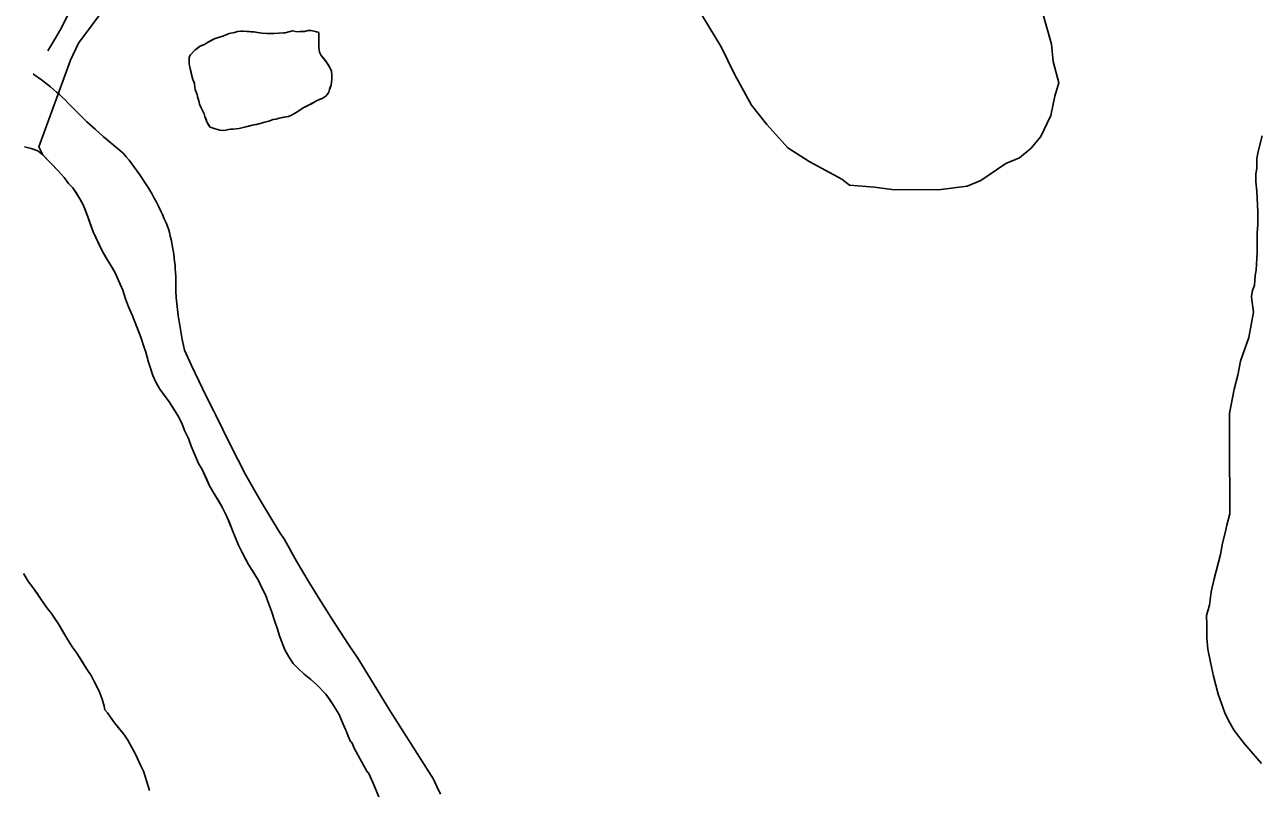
# Model space of a CAD drawing. Extents: x 3172231 to 3210228, y 940198 to 965780.
# Drawn here: x 3179496 to 3180147, y 961151 to 961554 of the extents above; entities that cross this region are included whole.
import ezdxf

# ---------------------------------------------------------------- set-up
doc = ezdxf.new("R2010")
doc.units = 0
for name, color, linetype in [('V-ROAD-CNTR', 7, 'Continuous'), ('V-SITE-VEGE', 7, 'Continuous'), ('V-TOPO-SHOR', 7, 'Continuous'), ('V-WETL-SWMP', 7, 'Continuous')]:
    doc.layers.add(name, color=color, linetype=linetype)

msp = doc.modelspace()

# ---------------------------------------------------------------- linework, layer by layer
at = {"layer": 'V-ROAD-CNTR'}
for points in [[(3179524.63, 961571.169), (3179515.337, 961552.745), (3179515.063, 961552.219), (3179511.954, 961546.765), (3179508.831, 961541.497), (3179507.785, 961539.801)], [(3179499.939, 961527.544), (3179501.036, 961526.804), (3179502.712, 961525.632), (3179504.367, 961524.432), (3179506.001, 961523.203), (3179507.615, 961521.946), (3179509.204, 961520.66), (3179510.771, 961519.347), (3179512.317, 961518.006), (3179513.836, 961516.64), (3179515.334, 961515.247), (3179516.806, 961513.828), (3179518.254, 961512.382), (3179519.675, 961510.913), (3179520.161, 961510.401), (3179520.161, 961510.401), (3179524.251, 961506.342), (3179528.412, 961502.357), (3179532.641, 961498.445), (3179536.94, 961494.605), (3179547.538, 961485.69), (3179549.089, 961483.849), (3179550.606, 961481.979), (3179552.091, 961480.085), (3179553.543, 961478.166), (3179554.96, 961476.22), (3179556.345, 961474.25), (3179557.694, 961472.257), (3179559.009, 961470.24), (3179560.287, 961468.202), (3179561.53, 961466.14), (3179562.737, 961464.057), (3179563.908, 961461.954), (3179565.041, 961459.83), (3179566.138, 961457.688), (3179567.197, 961455.525), (3179568.217, 961453.346), (3179569.2, 961451.149), (3179570.144, 961448.935), (3179571.049, 961446.705), (3179571.42, 961445.754), (3179571.42, 961445.754), (3179571.916, 961443.88), (3179572.377, 961441.996), (3179572.805, 961440.106), (3179573.2, 961438.207), (3179573.56, 961436.303), (3179573.89, 961434.392), (3179574.185, 961432.475), (3179574.447, 961430.554), (3179574.674, 961428.629), (3179574.869, 961426.7), (3179575.031, 961424.766), (3179575.158, 961422.833), (3179575.252, 961420.896), (3179575.311, 961418.958), (3179575.336, 961417.019), (3179575.328, 961415.079), (3179575.287, 961413.142), (3179575.276, 961412.843), (3179575.276, 961412.843), (3179575.512, 961409.638), (3179575.803, 961406.437), (3179576.149, 961403.242), (3179576.552, 961400.053), (3179577.009, 961396.873), (3179577.523, 961393.7), (3179578.092, 961390.538), (3179578.715, 961387.386), (3179579.393, 961384.245), (3179579.96, 961381.807), (3179579.96, 961381.807), (3179583.606, 961373.675), (3179587.39, 961365.608), (3179591.318, 961357.608), (3179595.384, 961349.678), (3179596.324, 961347.893), (3179596.324, 961347.893), (3179600.07, 961339.883), (3179603.955, 961331.939), (3179607.977, 961324.062), (3179612.136, 961316.259), (3179616.429, 961308.528), (3179620.857, 961300.873), (3179625.416, 961293.295), (3179630.103, 961285.799), (3179632.584, 961281.949), (3179632.584, 961281.949), (3179639.029, 961270.533), (3179645.672, 961259.233), (3179652.513, 961248.049)], [(3179652.513, 961248.049), (3179659.546, 961236.987), (3179666.771, 961226.049), (3179671.336, 961219.348), (3179671.336, 961219.348), (3179688.615, 961191.085), (3179706.379, 961163.124), (3179711.339, 961155.499), (3179711.339, 961155.499), (3179713.119, 961151.483), (3179714.971, 961147.498)]]:
    msp.add_lwpolyline(points, dxfattribs=at)
at = {"layer": 'V-SITE-VEGE'}
for points in [[(3179682.821, 961145.198), (3179679.464, 961153.314), (3179676.945, 961158.725), (3179676.319, 961159.348), (3179673.384, 961164.756), (3179669.614, 961171.412), (3179668.143, 961174.742), (3179667.516, 961175.365), (3179666.257, 961178.07), (3179665.206, 961180.985), (3179664.786, 961181.609), (3179663.107, 961185.771), (3179661.428, 961189.517), (3179658.075, 961195.132), (3179654.516, 961200.33), (3179649.498, 961205.317), (3179646.574, 961208.016), (3179643.02, 961210.922), (3179639.678, 961214.037), (3179637.169, 961216.53), (3179634.865, 961220.065), (3179632.77, 961223.602), (3179630.247, 961230.471), (3179628.774, 961235.05), (3179627.513, 961238.589), (3179625.827, 961244.004), (3179624.148, 961248.372), (3179622.673, 961252.743), (3179620.578, 961256.695), (3179618.899, 961260.232), (3179613.662, 961268.76), (3179610.308, 961275), (3179608.419, 961278.955), (3179602.12, 961294.356), (3179599.814, 961298.933), (3179593.108, 961310.164), (3179589.121, 961318.903), (3179587.237, 961322.022), (3179583.456, 961331.181), (3179581.986, 961335.136), (3179580.097, 961339.088), (3179578.627, 961342.834), (3179576.948, 961346.373), (3179571.713, 961354.481), (3179569.409, 961357.809), (3179566.898, 961361.139), (3179564.803, 961364.881), (3179563.122, 961368.418), (3179560.809, 961375.496), (3179559.542, 961380.702), (3179558.28, 961384.238), (3179557.017, 961388.193), (3179552.396, 961399.848), (3179550.297, 961404.637), (3179548.825, 961408.798), (3179547.352, 961413.379), (3179543.363, 961422.534), (3179536.659, 961433.767), (3179531.623, 961444.169), (3179528.887, 961452.081), (3179526.368, 961458.53), (3179524.693, 961461.653), (3179520.923, 961467.475), (3179518.623, 961469.761), (3179516.321, 961472.88), (3179513.183, 961476.411), (3179505.028, 961484.928), (3179503.027, 961489.022), (3179519.743, 961534.721), (3179523.9, 961543.858), (3179538.339, 961563.086)], [(3179850.134, 961563.338), (3179863.186, 961541.824), (3179870.191, 961527.496), (3179879.214, 961511.112), (3179887.271, 961500.85), (3179898.371, 961488.523), (3179909.514, 961481.289), (3179926.752, 961471.965), (3179930.799, 961468.87), (3179944.035, 961467.733), (3179953.196, 961466.632), (3179977.649, 961466.412), (3179992.95, 961468.311), (3180000.11, 961471.305), (3180013.438, 961480.355), (3180020.596, 961483.347), (3180026.754, 961488.387), (3180031.905, 961494.454), (3180037.098, 961505.615), (3180039.228, 961515.786), (3180041.332, 961522.898), (3180038.372, 961534.134), (3180037.438, 961543.313), (3180032.501, 961560.68)], [(3179494.897, 961264.007), (3179497.62, 961259.638), (3179499.503, 961257.144), (3179507.459, 961245.708), (3179509.761, 961242.797), (3179513.529, 961236.975), (3179517.719, 961229.903), (3179520.652, 961225.328), (3179522.747, 961222.418), (3179528.4, 961213.474), (3179530.704, 961210.148), (3179532.168, 961207.023), (3179534.896, 961201.825), (3179536.369, 961197.66), (3179537.423, 961193.916), (3179537.845, 961192.042), (3179539.31, 961190.379), (3179542.869, 961185.179), (3179547.889, 961179.152), (3179549.984, 961176.033), (3179553.756, 961168.961), (3179556.904, 961162.51), (3179558.161, 961159.597), (3179560.056, 961153.976), (3179561.321, 961149.396)]]:
    msp.add_lwpolyline(points, dxfattribs=at)
msp.add_lwpolyline([(3179656.005, 961517.92), (3179656.416, 961519.38), (3179657.244, 961521.674), (3179657.444, 961523.134), (3179657.649, 961524.801), (3179657.645, 961526.884), (3179657.43, 961528.969), (3179656.797, 961530.634), (3179654.913, 961533.753), (3179651.984, 961537.285), (3179651.145, 961538.951), (3179650.721, 961541.449), (3179650.694, 961549.369), (3179649.027, 961549.987), (3179646.524, 961550.397), (3179645.066, 961550.393), (3179643.19, 961549.969), (3179640.899, 961549.963), (3179639.858, 961549.75), (3179638.4, 961549.954), (3179636.94, 961550.366), (3179632.983, 961549.311), (3179631.941, 961549.307), (3179627.355, 961548.877), (3179623.189, 961548.865), (3179620.898, 961549.068), (3179616.519, 961549.676), (3179615.061, 961549.672), (3179614.016, 961549.877), (3179612.767, 961549.87), (3179611.098, 961550.075), (3179609.642, 961550.071), (3179607.766, 961549.856), (3179606.308, 961549.434), (3179603.393, 961548.801), (3179600.063, 961547.54), (3179596.109, 961546.276), (3179591.945, 961544.179), (3179590.491, 961543.13), (3179587.784, 961542.084), (3179585.498, 961540.2), (3179583.006, 961537.691), (3179582.385, 961536.44), (3179582.397, 961532.688), (3179582.61, 961531.23), (3179584.3, 961524.567), (3179585.14, 961522.487), (3179585.355, 961520.404), (3179585.566, 961519.361), (3179586.616, 961516.447), (3179587.882, 961511.659), (3179588.722, 961509.576), (3179590.19, 961506.457), (3179590.614, 961504.999), (3179591.663, 961502.293), (3179593.34, 961499.381), (3179595.009, 961498.969), (3179596.051, 961498.556), (3179597.512, 961498.144), (3179598.554, 961497.939), (3179600.639, 961497.737), (3179604.18, 961498.373), (3179605.429, 961498.378), (3179608.761, 961498.806), (3179615.632, 961500.493), (3179619.173, 961501.13), (3179622.297, 961502.183), (3179624.379, 961502.605), (3179626.669, 961503.446), (3179628.334, 961503.659), (3179629.792, 961504.29), (3179634.789, 961505.138), (3179636.039, 961505.56), (3179637.91, 961506.609), (3179638.744, 961507.235), (3179642.903, 961509.75), (3179645.4, 961511.008), (3179649.975, 961513.523), (3179652.474, 961514.573), (3179654.555, 961515.831), (3179655.384, 961516.875)], close=True, dxfattribs=at)
at = {"layer": 'V-TOPO-SHOR'}
for points in [[(3179650.694, 961549.369), (3179649.027, 961549.987), (3179646.524, 961550.397), (3179645.066, 961550.393), (3179643.19, 961549.969), (3179640.899, 961549.963), (3179639.858, 961549.75), (3179638.4, 961549.954), (3179636.94, 961550.366), (3179632.983, 961549.311), (3179631.941, 961549.307), (3179629.858, 961549.092), (3179627.357, 961548.877), (3179625.899, 961548.871), (3179624.232, 961548.867), (3179623.189, 961548.865), (3179620.898, 961549.066), (3179618.186, 961549.473), (3179616.519, 961549.676), (3179615.061, 961549.672), (3179614.016, 961549.877), (3179612.767, 961549.873), (3179611.098, 961550.075), (3179609.642, 961550.071), (3179607.766, 961549.856), (3179606.308, 961549.434), (3179603.393, 961548.801), (3179602.144, 961548.38), (3179600.063, 961547.54), (3179598.814, 961547.12), (3179596.109, 961546.276), (3179594.859, 961545.647), (3179593.194, 961544.81), (3179591.945, 961544.179), (3179590.491, 961543.133), (3179588.826, 961542.504), (3179587.786, 961542.084), (3179586.332, 961540.829), (3179585.498, 961540.2), (3179584.669, 961539.364), (3179583.006, 961537.691), (3179582.385, 961536.44), (3179582.393, 961534.148), (3179582.397, 961532.688), (3179582.61, 961531.23), (3179583.454, 961527.897), (3179584.3, 961524.567), (3179584.72, 961523.525), (3179585.14, 961522.487), (3179585.355, 961520.404), (3179585.566, 961519.361), (3179586.196, 961517.487), (3179586.616, 961516.447), (3179586.827, 961515.407), (3179587.46, 961513.324), (3179587.882, 961511.659), (3179588.722, 961509.576), (3179590.19, 961506.457), (3179590.614, 961504.999), (3179591.243, 961503.543), (3179591.663, 961502.293), (3179592.711, 961500.421), (3179593.34, 961499.381), (3179595.009, 961498.969), (3179596.051, 961498.556), (3179597.512, 961498.144), (3179598.554, 961497.939), (3179600.639, 961497.737), (3179603.137, 961498.163), (3179604.18, 961498.373), (3179605.429, 961498.378), (3179608.761, 961498.806), (3179613.758, 961500.071), (3179615.632, 961500.493), (3179617.924, 961500.917), (3179619.173, 961501.13), (3179622.297, 961502.183), (3179624.379, 961502.607), (3179626.669, 961503.446), (3179628.334, 961503.659), (3179629.792, 961504.29), (3179632.291, 961504.714), (3179634.789, 961505.138), (3179636.039, 961505.56), (3179637.91, 961506.609), (3179638.744, 961507.235), (3179640.198, 961508.075), (3179641.238, 961508.702), (3179642.903, 961509.75), (3179644.151, 961510.379), (3179645.4, 961511.008), (3179646.854, 961511.845), (3179648.728, 961512.894), (3179649.975, 961513.523), (3179651.433, 961514.153), (3179652.474, 961514.573), (3179653.512, 961515.202), (3179654.553, 961515.831), (3179655.384, 961516.875), (3179656.005, 961517.92)], [(3179656.005, 961517.92), (3179656.416, 961519.38), (3179656.83, 961520.629), (3179657.244, 961521.674), (3179657.446, 961523.134), (3179657.649, 961524.801), (3179657.645, 961526.884), (3179657.43, 961528.969), (3179656.797, 961530.634), (3179655.959, 961532.09), (3179654.913, 961533.753), (3179654.075, 961534.791), (3179653.031, 961536.038), (3179651.984, 961537.285), (3179651.773, 961537.701), (3179651.145, 961538.951), (3179650.721, 961541.449), (3179650.694, 961549.369)], [(3179581.986, 961335.136), (3179580.097, 961339.088), (3179578.627, 961342.834), (3179576.948, 961346.373), (3179574.015, 961350.946), (3179571.713, 961354.481), (3179569.409, 961357.809), (3179566.898, 961361.137), (3179564.803, 961364.881), (3179563.124, 961368.418), (3179562.071, 961371.748), (3179560.809, 961375.496), (3179559.542, 961380.702), (3179558.28, 961384.238), (3179557.017, 961388.193), (3179555.757, 961391.525), (3179553.656, 961396.727), (3179552.396, 961399.848), (3179550.297, 961404.637), (3179548.825, 961408.798), (3179547.352, 961413.379), (3179545.044, 961418.581), (3179543.363, 961422.534), (3179541.685, 961425.446), (3179538.755, 961430.23), (3179536.659, 961433.767), (3179534.98, 961437.095), (3179533.092, 961441.257), (3179531.623, 961444.169), (3179530.573, 961447.083), (3179528.889, 961452.081), (3179527.63, 961455.411), (3179526.368, 961458.532), (3179524.693, 961461.653), (3179522.807, 961464.563), (3179520.923, 961467.475), (3179518.623, 961469.761), (3179516.321, 961472.88), (3179513.183, 961476.411), (3179510.048, 961479.735), (3179507.539, 961482.227), (3179505.028, 961484.928), (3179502.521, 961487.005), (3179498.974, 961488.244), (3179495.429, 961489.065)], [(3179680.935, 961149.777), (3179679.464, 961153.314), (3179676.945, 961158.725), (3179676.319, 961159.348), (3179675.27, 961161.219), (3179673.384, 961164.756), (3179669.611, 961171.412), (3179668.143, 961174.742), (3179667.516, 961175.365), (3179666.257, 961178.07), (3179665.206, 961180.985), (3179664.786, 961181.609), (3179664.156, 961183.274), (3179663.107, 961185.771), (3179661.428, 961189.517), (3179658.075, 961195.132), (3179656.4, 961197.629), (3179654.516, 961200.33), (3179649.498, 961205.317), (3179646.574, 961208.016), (3179643.02, 961210.922), (3179639.678, 961214.037), (3179637.167, 961216.53), (3179634.865, 961220.065), (3179632.77, 961223.602), (3179630.247, 961230.471), (3179628.774, 961235.05), (3179627.513, 961238.589), (3179625.827, 961244.002), (3179624.148, 961248.372), (3179622.673, 961252.743), (3179620.578, 961256.695), (3179618.899, 961260.232), (3179616.386, 961264.394), (3179613.662, 961268.76), (3179611.776, 961272.297), (3179610.308, 961275), (3179608.419, 961278.955), (3179605.269, 961286.655), (3179603.59, 961290.817), (3179602.12, 961294.356), (3179599.814, 961298.931), (3179597.927, 961302.052), (3179595.412, 961306.421), (3179593.108, 961310.164), (3179591.64, 961313.494), (3179589.121, 961318.903), (3179587.237, 961322.022), (3179585.975, 961324.937), (3179583.456, 961331.181), (3179581.986, 961335.136)], [(3179494.897, 961264.007), (3179497.62, 961259.638), (3179499.503, 961257.144), (3179502.224, 961253.193), (3179504.108, 961250.49), (3179507.459, 961245.708), (3179509.761, 961242.797), (3179511.645, 961239.885), (3179513.529, 961236.975), (3179515.833, 961233.022), (3179517.719, 961229.903), (3179520.652, 961225.328), (3179522.745, 961222.418), (3179525.047, 961218.883), (3179528.4, 961213.474), (3179530.704, 961210.148), (3179532.17, 961207.025), (3179534.896, 961201.825), (3179536.369, 961197.662), (3179537.423, 961193.916), (3179537.845, 961192.042), (3179539.31, 961190.379), (3179541.194, 961187.676), (3179542.869, 961185.179), (3179545.798, 961181.646), (3179547.889, 961179.152), (3179549.984, 961176.033), (3179552.079, 961172.08), (3179553.756, 961168.961), (3179556.904, 961162.51), (3179558.161, 961159.597), (3179560.056, 961153.976), (3179561.321, 961149.396)]]:
    msp.add_lwpolyline(points, dxfattribs=at)
at = {"layer": 'V-WETL-SWMP'}
msp.add_lwpolyline([(3180148.338, 961163.759), (3180139.396, 961174.124), (3180133.93, 961181.036), (3180130.943, 961186.471), (3180128.95, 961190.424), (3180125.454, 961200.312), (3180122.95, 961209.708), (3180121.441, 961217.128), (3180119.934, 961224.052), (3180119.42, 961229.99), (3180119.398, 961236.919), (3180119.383, 961241.868), (3180120.85, 961247.317), (3180121.818, 961254.25), (3180123.281, 961261.184), (3180126.704, 961274.063), (3180127.675, 961280.006), (3180129.143, 961285.455), (3180130.12, 961289.418), (3180131.586, 961295.362), (3180131.551, 961306.25), (3180131.532, 961312.19), (3180131.515, 961317.634), (3180131.502, 961321.594), (3180131.479, 961329.018), (3180131.452, 961337.432), (3180131.431, 961343.866), (3180131.417, 961348.32), (3180133.851, 961361.197), (3180135.807, 961368.627), (3180137.268, 961376.056), (3180138.74, 961380.02), (3180141.683, 961388.444), (3180144.115, 961401.815), (3180143.1, 961409.731), (3180143.099, 961410.226), (3180143.584, 961413.197), (3180144.565, 961416.17), (3180145.044, 961421.121), (3180145.529, 961424.092), (3180145.994, 961433.498), (3180145.982, 961437.457), (3180145.961, 961443.892), (3180146.444, 961447.853), (3180146.421, 961454.782), (3180145.892, 961465.669), (3180145.381, 961470.617), (3180145.368, 961474.576), (3180145.852, 961478.043), (3180145.838, 961482.497), (3180146.322, 961485.963), (3180148.768, 961494.88)], dxfattribs=at)

doc.saveas('drawing.dxf')
